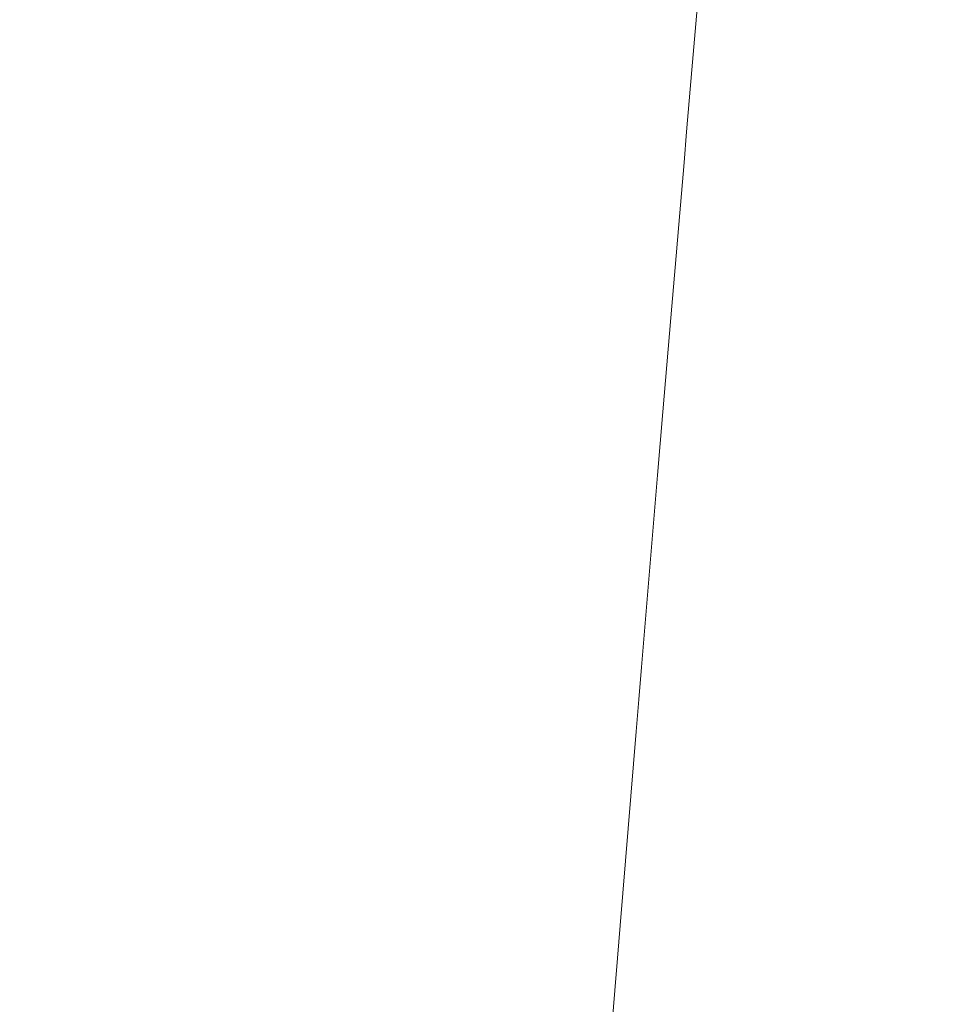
# Model space of a CAD drawing. Header units: inches. Extents: x 1 to 109, y 1 to 85.
# Tile 705 of 1056: x 88.39213 to 88.3936, y 24.49658 to 24.49816. Entities that reach past the tile are written whole.
import ezdxf

# ---------------------------------------------------------------- set-up
doc = ezdxf.new("R2010")
doc.units = ezdxf.units.IN
doc.header["$MEASUREMENT"] = 0

msp = doc.modelspace()

# ---------------------------------------------------------------- linework, layer by layer
at = {"color": 7, "linetype": 'Continuous', "lineweight": 15, "ltscale": 5}
for points, knots in [([(88.3990507, 24.4341884), (88.3989611, 24.4360523), (88.3987806, 24.4398112), (88.398495, 24.4454627), (88.3981978, 24.451134), (88.3978899, 24.4567788), (88.3975738, 24.4623489), (88.3972582, 24.4676916), (88.3969457, 24.4727715), (88.3966388, 24.4775614), (88.3963338, 24.4821258), (88.3960328, 24.486433), (88.3957322, 24.4905357), (88.3954344, 24.4943903), (88.3951423, 24.497955), (88.3948624, 24.501144), (88.394597, 24.5039782), (88.3943193, 24.5064731), (88.3940345, 24.5085857), (88.3937443, 24.510314), (88.3934511, 24.5116582), (88.3931513, 24.5126327), (88.3928469, 24.5132232), (88.3925341, 24.513425), (88.3922151, 24.5132068), (88.3918926, 24.512543), (88.3915756, 24.5114491), (88.3912664, 24.5099428), (88.3909674, 24.5080482), (88.3906858, 24.5058364), (88.3904226, 24.5033537), (88.3901712, 24.5006182), (88.3899054, 24.4975625), (88.3896291, 24.4941712), (88.3893366, 24.4903796), (88.3890296, 24.486184), (88.3887099, 24.4815898), (88.388386, 24.4767104), (88.3880605, 24.4715845), (88.3877361, 24.4662549), (88.3874217, 24.4608713), (88.3871194, 24.4554893), (88.3868309, 24.4501583), (88.3865522, 24.4448109), (88.3862842, 24.4394859), (88.3861142, 24.435945), (88.3860298, 24.4341884)], [0, 0, 0, 0, 0.022479, 0.045331, 0.068506, 0.091948, 0.115595, 0.139386, 0.161889, 0.184404, 0.206874, 0.229245, 0.25146, 0.274794, 0.297838, 0.320536, 0.342918, 0.365562, 0.38856, 0.410518, 0.432694, 0.455036, 0.47749, 0.5, 0.523873, 0.547679, 0.571351, 0.594825, 0.618042, 0.640943, 0.662202, 0.683327, 0.704778, 0.726531, 0.74854, 0.772107, 0.795844, 0.819687, 0.843568, 0.86742, 0.891176, 0.913429, 0.935486, 0.957297, 0.978816, 1, 1, 1, 1]), ([(88.4023059, 24.4341884), (88.4022163, 24.4360523), (88.4020358, 24.4398112), (88.4017502, 24.4454627), (88.401453, 24.451134), (88.4011451, 24.4567788), (88.4008291, 24.4623489), (88.4005134, 24.4676916), (88.4002009, 24.4727715), (88.399894, 24.4775614), (88.399589, 24.4821258), (88.399288, 24.486433), (88.3989874, 24.4905357), (88.3986896, 24.4943903), (88.3983975, 24.497955), (88.3981176, 24.501144), (88.3978522, 24.5039782), (88.3975745, 24.5064731), (88.3972897, 24.5085857), (88.3969995, 24.510314), (88.3967063, 24.5116582), (88.3964065, 24.5126327), (88.3961021, 24.5132232), (88.3957893, 24.513425), (88.3954703, 24.5132068), (88.3951478, 24.512543), (88.3948308, 24.5114491), (88.3945216, 24.5099428), (88.3942226, 24.5080482), (88.393941, 24.5058364), (88.3936778, 24.5033537), (88.3934264, 24.5006182), (88.3931606, 24.4975625), (88.3928843, 24.4941712), (88.3925918, 24.4903796), (88.3922848, 24.486184), (88.3919651, 24.4815898), (88.3916412, 24.4767104), (88.3913157, 24.4715845), (88.3909913, 24.4662549), (88.3906769, 24.4608713), (88.3903746, 24.4554893), (88.3900861, 24.4501583), (88.3898075, 24.4448109), (88.3895394, 24.4394859), (88.3893694, 24.435945), (88.3892851, 24.4341884)], [0, 0, 0, 0, 0.0224789, 0.0453313, 0.0685062, 0.0919475, 0.1155952, 0.1393856, 0.1618887, 0.1844038, 0.2068744, 0.2292447, 0.2514602, 0.2747945, 0.2978377, 0.320536, 0.3429176, 0.3655625, 0.3885596, 0.4105181, 0.432694, 0.4550359, 0.4774899, 0.5000003, 0.523873, 0.5476785, 0.5713505, 0.5948251, 0.6180416, 0.6409433, 0.662202, 0.6833271, 0.7047784, 0.7265313, 0.74854, 0.7721069, 0.7958441, 0.8196866, 0.8435676, 0.8674198, 0.891176, 0.9134288, 0.9354857, 0.9572967, 0.9788157, 1, 1, 1, 1])]:
    msp.add_open_spline(points, degree=3, knots=knots, dxfattribs=at)

doc.saveas('drawing.dxf')
